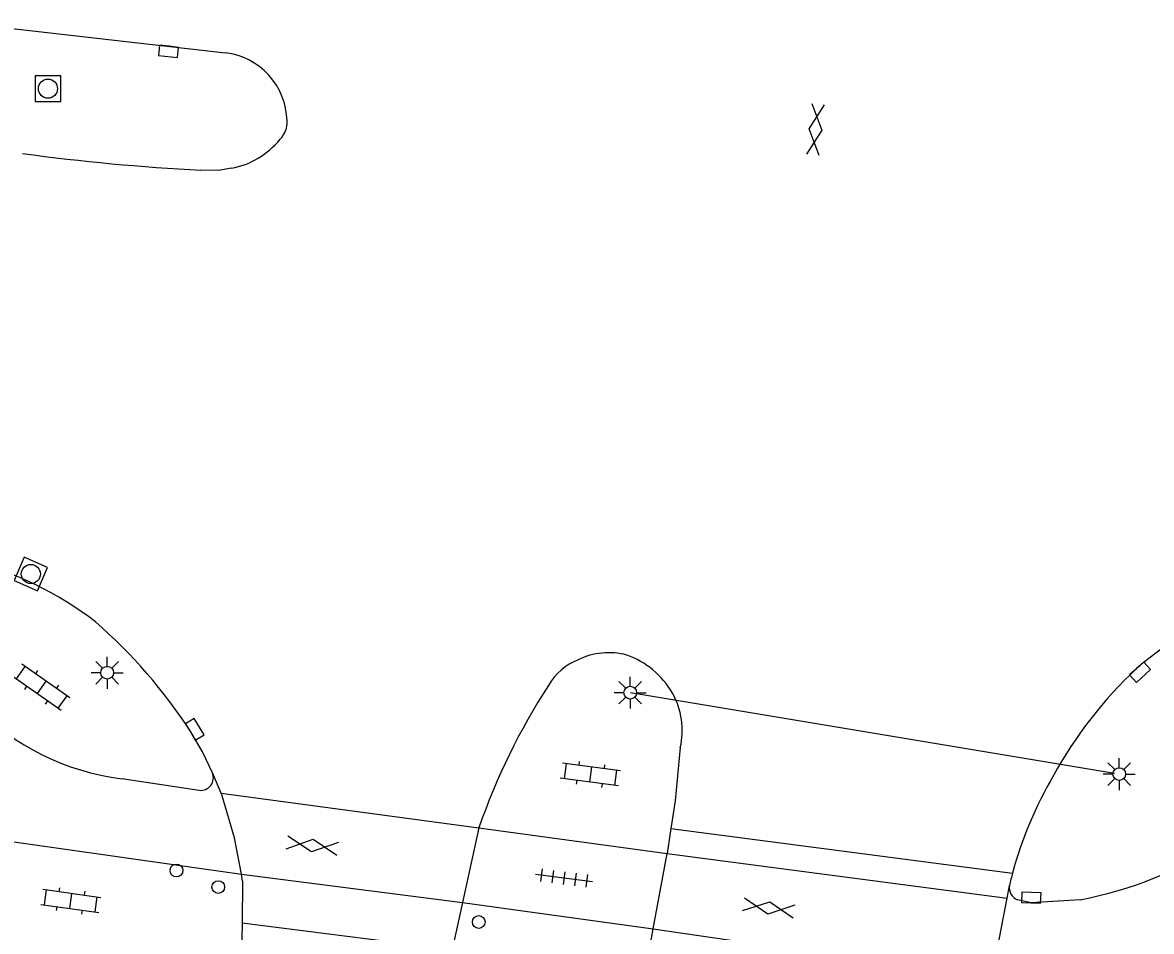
# Model space of a CAD drawing. Extents: x 131000 to 133014, y 396499 to 399001.
# Drawn here: x 132604.94 to 132649.24, y 396864.81 to 396900.46 of the extents above; entities that cross this region are included whole.
import ezdxf

# ---------------------------------------------------------------- set-up
doc = ezdxf.new("R2010")
doc.units = 0
for name, color, linetype in [('gg-knt-verharding', 7, 'Continuous'), ('gg-knt-verharding nz', 7, 'Continuous'), ('gt-grn-weggrens', 7, 'Continuous'), ('gt-knt-lijn portaal', 7, 'Continuous'), ('gt-symb-drukknoppaal', 7, 'Continuous'), ('gt-symb-gesloten verharding', 7, 'Continuous'), ('gt-symb-klinker verharding', 7, 'Continuous'), ('gt-symb-kolk', 7, 'Continuous'), ('gt-symb-lichtmast', 7, 'Continuous'), ('gt-symb-rioolschacht', 7, 'Continuous'), ('gt-symb-tegel verharding', 7, 'Continuous'), ('gt-symb-verkeersregelinstallatiepaal', 7, 'Continuous')]:
    doc.layers.add(name, color=color, linetype=linetype)

# ---------------------------------------------------------------- blocks, each defined once
blk = doc.blocks.new('gt0-LMAST')
at = {"layer": 'gt-symb-lichtmast'}
for p, q in [((-0.005, 0.246), (-0.005, 0.621)), ((-0.182, 0.173), (-0.447, 0.438)), ((0.172, 0.173), (0.437, 0.438)), ((-0.255, -0.004), (-0.63, -0.004)), ((-0.182, -0.181), (-0.447, -0.446)), ((-0.005, -0.254), (-0.005, -0.629)), ((0.437, -0.446), (0.172, -0.181)), ((0.245, -0.004), (0.62, -0.004))]:
    blk.add_line(p, q, dxfattribs=at)
blk.add_circle((-0.005, -0.004), 0.25, dxfattribs=at)
blk = doc.blocks.new('gt0-KOLK')
at = {"layer": 'gt-symb-kolk'}
blk.add_lwpolyline([(0, 0), (0.375, 0), (0.375, 0.4), (-0.375, 0.4), (-0.375, 0), (0, 0)], dxfattribs=at)
blk = doc.blocks.new('gt0-GESVH1')
at = {"layer": 'gt-symb-gesloten verharding'}
for p, q in [((-0.992, -0.261), (0.008, 0.239)), ((0.008, -0.261), (-0.992, 0.239)), ((0.008, 0.239), (1.008, -0.261)), ((1.008, 0.239), (0.008, -0.261))]:
    blk.add_line(p, q, dxfattribs=at)
blk = doc.blocks.new('gt0-VIPAAL')
at = {"layer": 'gt-symb-verkeersregelinstallatiepaal'}
blk.add_circle((0, 0), 0.25, dxfattribs=at)
blk = doc.blocks.new('gt0-TEG1')
at = {"layer": 'gt-symb-tegel verharding'}
for p, q in [((-1.125, 0), (1.125, 0)), ((-0.9, -0.25), (-0.9, 0.25)), ((-0.45, -0.25), (-0.45, 0.25)), ((0, -0.25), (0, 0.25)), ((0.45, -0.25), (0.45, 0.25)), ((0.9, -0.25), (0.9, 0.25))]:
    blk.add_line(p, q, dxfattribs=at)
blk = doc.blocks.new('gt0-KL1')
at = {"layer": 'gt-symb-klinker verharding'}
for p, q in [((-0.5, 0.3), (-0.5, 0.45)), ((0.5, 0.3), (0.5, 0.45)), ((-1.15, 0.3), (1.15, 0.3)), ((-1, -0.3), (-1, 0.3)), ((0, -0.3), (0, 0.3)), ((1, -0.3), (1, 0.3)), ((-1.15, -0.3), (1.15, -0.3)), ((-0.5, -0.45), (-0.5, -0.3)), ((0.5, -0.45), (0.5, -0.3))]:
    blk.add_line(p, q, dxfattribs=at)
blk = doc.blocks.new('gt0-RS')
at = {"layer": 'gt-symb-rioolschacht'}
blk.add_lwpolyline([(-0.5, -0.5), (0.5, -0.5), (0.5, 0.5), (-0.5, 0.5)], close=True, dxfattribs=at)
blk.add_circle((0, 0), 0.375, dxfattribs=at)
blk = doc.blocks.new('gt0-DPAAL')
at = {"layer": 'gt-symb-drukknoppaal'}
blk.add_circle((0, 0), 0.25, dxfattribs=at)

msp = doc.modelspace()

# ---------------------------------------------------------------- linework, layer by layer
at = {"layer": 'gg-knt-verharding'}
for p, q in [((132602.501, 396900.463), (132612.906, 396899.28)), ((132611.874, 396870.344), (132608.837, 396870.795)), ((132612.739, 396870.229), (132612.394, 396871.029)), ((132601.239, 396868.794), (132613.529, 396867.051)), ((132622.851, 396868.879), (132622.204, 396865.945)), ((132622.851, 396868.879), (132630.23, 396867.863)), ((132630.382, 396868.852), (132630.23, 396867.863)), ((132629.69, 396864.907), (132630.23, 396867.863)), ((132613.579, 396866.786), (132613.529, 396867.051)), ((132613.579, 396866.786), (132613.554, 396865.151)), ((132622.204, 396865.945), (132621.802, 396864.099)), ((132622.204, 396865.945), (132629.69, 396864.907)), ((132613.554, 396865.151), (132613.528, 396863.515)), ((132629.13, 396861.942), (132629.69, 396864.907))]:
    msp.add_line(p, q, dxfattribs=at)
for points in [[(132613.137, 396894.748), (132612.625, 396894.658), (132611.943, 396894.67)], [(132612.394, 396871.029), (132612.006, 396871.857), (132611.541, 396872.645)], [(132630.749, 396872.025), (132630.548, 396869.937), (132630.382, 396868.852)], [(132613.529, 396867.051), (132613.26, 396868.477), (132612.781, 396870.13), (132612.739, 396870.229)], [(132646.444, 396866.049), (132644.515, 396865.932), (132643.987, 396866.042)]]:
    msp.add_lwpolyline(points, dxfattribs=at)
for centre, radius, start, end in [((132612.571, 396896.55), 2.75, 1.1869, 83.0074), ((132614.425, 396896.536), 0.899, 313.787, 4.5438), ((132612.549, 396897.904), 3.211, 280.5473, 321.0709), ((132616.457, 396980.325), 85.773, 262.28276, 266.98329), ((132610.096, 396880.588), 9.874, 187.3954, 262.6718), ((132599.644, 396866.409), 13.333, 52.2801, 75.9929), ((132659.588, 396862.221), 16.914, 111.7045, 130.2842), ((132594.552, 396861.684), 20.218, 32.8291, 49.0573), ((132627.945, 396873.016), 2.727, 75.0179, 116.0333), ((132627.527, 396872.481), 3.363, 29.9657, 70.4862), ((132627.583, 396873.317), 2.306, 111.2184, 150.3223), ((132660.202, 396862.793), 16.895, 133.1298, 151.243), ((132646.762, 396860.646), 25.289, 146.8924, 161.0006), ((132627.923, 396872.706), 2.907, 346.4445, 30.0184), ((132643.352, 396881.929), 16.178, 281.0169, 323.953), ((132611.932, 396870.84), 0.499, 263.3085, 22.2855), ((132658.886, 396863.011), 15.643, 149.6237, 164.8538), ((132659.176, 396862.947), 15.939, 164.9024, 166.6898), ((132644.183, 396866.529), 0.525, 170.464, 248.1188)]:
    msp.add_arc(centre, radius, start, end, dxfattribs=at)
at = {"layer": 'gg-knt-verharding nz'}
for p, q in [((132612.739, 396870.229), (132622.851, 396868.879)), ((132630.23, 396867.863), (132643.57, 396866.118)), ((132613.529, 396867.051), (132622.204, 396865.945)), ((132643.57, 396866.118), (132643.665, 396866.616)), ((132642.969, 396862.984), (132643.57, 396866.118)), ((132629.69, 396864.907), (132642.969, 396862.984))]:
    msp.add_line(p, q, dxfattribs=at)
at = {"layer": 'gt-grn-weggrens'}
for p, q in [((132630.382, 396868.852), (132643.787, 396867.098)), ((132613.554, 396865.151), (132621.802, 396864.099))]:
    msp.add_line(p, q, dxfattribs=at)
at = {"layer": 'gt-knt-lijn portaal'}
msp.add_line((132628.792, 396874.178), (132647.79, 396871.014), dxfattribs=at)

# ---------------------------------------------------------------- block references
at = {"layer": 'gt-symb-drukknoppaal'}
msp.add_blockref('gt0-DPAAL', (132610.983, 396867.199), dxfattribs=at)
at = {"layer": 'gt-symb-gesloten verharding'}
for p, rotation in [((132636.038, 396896.259), 83.96999119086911), ((132616.309, 396868.187), -7.238726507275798), ((132634.216, 396865.741), -8.21920924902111)]:
    msp.add_blockref('gt0-GESVH1', p, dxfattribs=dict(at, rotation=rotation))
at = {"layer": 'gt-symb-klinker verharding'}
for p, rotation in [((132605.684, 396874.384), 144.89531310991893), ((132627.223, 396870.966), 172.35613021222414), ((132606.838, 396866.006), -7.87092049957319)]:
    msp.add_blockref('gt0-KL1', p, dxfattribs=dict(at, rotation=rotation))
at = {"layer": 'gt-symb-kolk'}
for p, rotation in [((132610.695, 396899.532), 173.51455743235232), ((132648.658, 396875.127), -138.24275297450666), ((132611.528, 396872.638), -58.790509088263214), ((132644.515, 396865.932), -2.3247995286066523)]:
    msp.add_blockref('gt0-KOLK', p, dxfattribs=dict(at, rotation=rotation))
at = {"layer": 'gt-symb-lichtmast'}
for p in [(132608.268, 396874.96), (132628.791, 396874.178), (132647.978, 396870.984)]:
    msp.add_blockref('gt0-LMAST', p, dxfattribs=at)
at = {"layer": 'gt-symb-rioolschacht'}
msp.add_blockref('gt0-RS', (132605.94, 396897.871), dxfattribs=at)
at = {"layer": 'gt-symb-rioolschacht', "rotation": -113.69497103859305}
msp.add_blockref('gt0-RS', (132605.269, 396878.83), dxfattribs=at)
at = {"layer": 'gt-symb-tegel verharding', "rotation": 172.81812146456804}
msp.add_blockref('gt0-TEG1', (132626.189, 396866.901), dxfattribs=at)
at = {"layer": 'gt-symb-verkeersregelinstallatiepaal', "rotation": -8.055922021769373}
for p in [(132612.62, 396866.548), (132622.842, 396865.179)]:
    msp.add_blockref('gt0-VIPAAL', p, dxfattribs=at)

doc.saveas('drawing.dxf')
